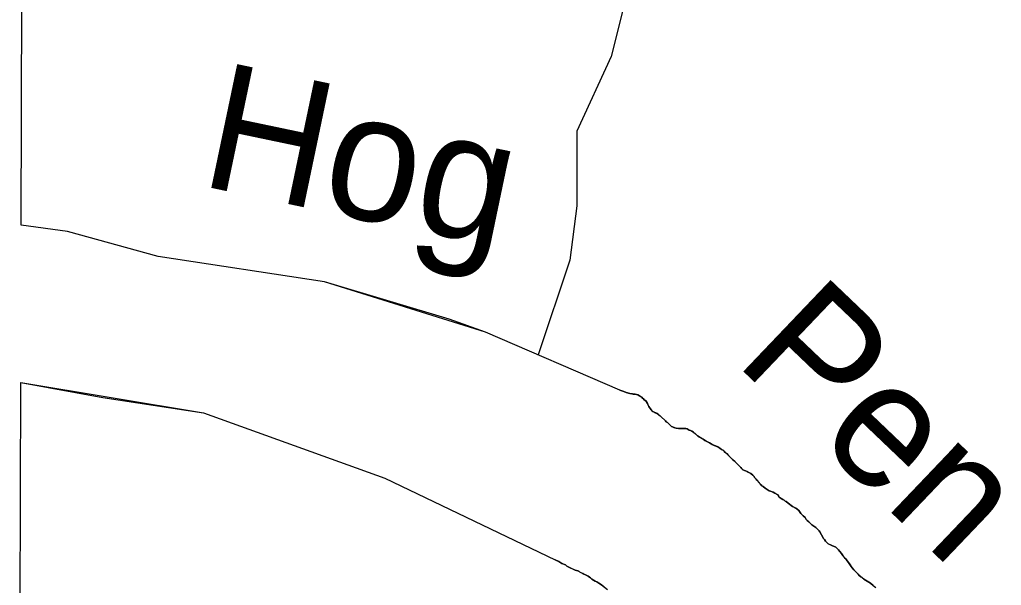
# Model space of a CAD drawing. Extents: x 3172297 to 3210190, y 958463 to 983887.
# Drawn here: x 3176553 to 3177586, y 968589 to 969184 of the extents above; entities that cross this region are included whole.
import ezdxf

# ---------------------------------------------------------------- set-up
doc = ezdxf.new("R2010")
doc.units = 0
for name, color, linetype in [('V-RIVR-IDEN', 7, 'Continuous'), ('V-SITE-VEGE', 7, 'Continuous'), ('V-TOPO-SHOR', 7, 'Continuous')]:
    doc.layers.add(name, color=color, linetype=linetype)

msp = doc.modelspace()

# ---------------------------------------------------------------- linework, layer by layer
at = {"layer": 'V-SITE-VEGE'}
for p, q in [((3176554.3, 968967.9), (3176577.7, 977012.2)), ((3176603.1, 968961.5), (3176554.3, 968967.9)), ((3176698.5, 968935), (3176603.1, 968961.5)), ((3176873.3, 968908.5), (3176698.5, 968935)), ((3177042.8, 968855.5), (3176873.3, 968908.5)), ((3177184, 968794.6), (3177042.8, 968855.5)), ((3176552.6, 968390.6), (3176553.8, 968802.6)), ((3176553.8, 968802.6), (3176640.2, 968786.6)), ((3177186.2, 968793.7), (3177184, 968794.6)), ((3176640.2, 968786.6), (3176746.2, 968770.7)), ((3177188.2, 968793), (3177186.2, 968793.7)), ((3177190.8, 968791.9), (3177188.2, 968793)), ((3177194.7, 968790.8), (3177190.8, 968791.9)), ((3177200.2, 968790.2), (3177194.7, 968790.8)), ((3177203, 968789.5), (3177200.2, 968790.2)), ((3177204.8, 968788.6), (3177203, 968789.5)), ((3177205.8, 968787.8), (3177204.8, 968788.6)), ((3177207.2, 968787.1), (3177205.8, 968787.8)), ((3177207.8, 968786.2), (3177207.2, 968787.1)), ((3177208.9, 968785.3), (3177207.8, 968786.2)), ((3177209.8, 968784.2), (3177208.9, 968785.3)), ((3177211.3, 968783.1), (3177209.8, 968784.2)), ((3177212.2, 968782.1), (3177211.3, 968783.1)), ((3177213.3, 968780.5), (3177212.2, 968782.1)), ((3177213.7, 968779.4), (3177213.3, 968780.5)), ((3177214.8, 968777.2), (3177213.7, 968779.4)), ((3177217, 968773.7), (3177214.8, 968777.2)), ((3177218.7, 968772), (3177217, 968773.7)), ((3176746.2, 968770.7), (3176936.9, 968701.8)), ((3177223.3, 968769.8), (3177218.7, 968772)), ((3177225.1, 968768.7), (3177223.3, 968769.8)), ((3177231.2, 968763.4), (3177225.1, 968768.7)), ((3177232.3, 968762.3), (3177231.2, 968763.4)), ((3177232.9, 968761.2), (3177232.3, 968762.3)), ((3177234.2, 968760.4), (3177232.9, 968761.2)), ((3177236.4, 968758.2), (3177234.2, 968760.4)), ((3177238.6, 968756.4), (3177236.4, 968758.2)), ((3177239.7, 968755.8), (3177238.6, 968756.4)), ((3177242.1, 968754.7), (3177239.7, 968755.8)), ((3177243.4, 968754.4), (3177242.1, 968754.7)), ((3177249.5, 968754), (3177243.4, 968754.4)), ((3177251.3, 968754.2), (3177249.5, 968754)), ((3177253.7, 968754.2), (3177251.3, 968754.2)), ((3177254.8, 968753.8), (3177253.7, 968754.2)), ((3177257.2, 968752.4), (3177254.8, 968753.8)), ((3177258.5, 968752), (3177257.2, 968752.4)), ((3177260, 968751.3), (3177258.5, 968752)), ((3177261.7, 968750.3), (3177260, 968751.3)), ((3177264.8, 968747.6), (3177261.7, 968750.3)), ((3177265.7, 968746.5), (3177264.8, 968747.6)), ((3177270.3, 968743.5), (3177265.7, 968746.5)), ((3177271.8, 968742.8), (3177270.3, 968743.5)), ((3177275.1, 968740.8), (3177271.8, 968742.8)), ((3177278.6, 968739.1), (3177275.1, 968740.8)), ((3177281.4, 968737.3), (3177278.6, 968739.1)), ((3177287.1, 968734.9), (3177281.4, 968737.3)), ((3177289.5, 968733.4), (3177287.1, 968734.9)), ((3177291.4, 968731.8), (3177289.5, 968733.4)), ((3177292.8, 968731.2), (3177291.4, 968731.8)), ((3177293.8, 968730.3), (3177292.8, 968731.2)), ((3177294.7, 968729.2), (3177293.8, 968730.3)), ((3177295.8, 968728.5), (3177294.7, 968729.2)), ((3177302.6, 968721.7), (3177295.8, 968728.5)), ((3177305.6, 968719.1), (3177302.6, 968721.7)), ((3177308.5, 968716.1), (3177305.6, 968719.1)), ((3177313.7, 968710.8), (3177308.5, 968716.1)), ((3176936.9, 968701.8), (3177116.1, 968616.1)), ((3177316.3, 968709.5), (3177313.7, 968710.8)), ((3177318.1, 968709), (3177316.3, 968709.5)), ((3177320.7, 968707.5), (3177318.1, 968709)), ((3177322, 968706.8), (3177320.7, 968707.5)), ((3177324, 968705.1), (3177322, 968706.8)), ((3177325.3, 968703.8), (3177324, 968705.1)), ((3177325.9, 968702.7), (3177325.3, 968703.8)), ((3177327.5, 968700.7), (3177325.9, 968702.7)), ((3177328.3, 968699.8), (3177327.5, 968700.7)), ((3177331.6, 968695.9), (3177328.3, 968699.8)), ((3177333.6, 968693.9), (3177331.6, 968695.9)), ((3177334.9, 968693), (3177333.6, 968693.9)), ((3177337.1, 968691.3), (3177334.9, 968693)), ((3177340.3, 968689.3), (3177337.1, 968691.3)), ((3177341.2, 968688.7), (3177340.3, 968689.3)), ((3177342.7, 968688.2), (3177341.2, 968688.7)), ((3177344.5, 968687.6), (3177342.7, 968688.2)), ((3177345.6, 968687.3), (3177344.5, 968687.6)), ((3177347.3, 968686.2), (3177345.6, 968687.3)), ((3177350.2, 968684.3), (3177347.3, 968686.2)), ((3177351.9, 968682.1), (3177350.2, 968684.3)), ((3177353.7, 968680.5), (3177351.9, 968682.1)), ((3177355.6, 968679.4), (3177353.7, 968680.5)), ((3177357.1, 968678.8), (3177355.6, 968679.4)), ((3177358.2, 968677.7), (3177357.1, 968678.8)), ((3177359.3, 968677.3), (3177358.2, 968677.7)), ((3177361.3, 968675.5), (3177359.3, 968677.3)), ((3177365.7, 968672.2), (3177361.3, 968675.5)), ((3177369.4, 968670.5), (3177365.7, 968672.2)), ((3177372.4, 968668), (3177369.4, 968670.5)), ((3177374.6, 968664.8), (3177372.4, 968668)), ((3177377, 968662.4), (3177374.6, 968664.8)), ((3177379.2, 968660.4), (3177377, 968662.4)), ((3177380.3, 968658.6), (3177379.2, 968660.4)), ((3177381.4, 968657.5), (3177380.3, 968658.6)), ((3177383.1, 968656), (3177381.4, 968657.5)), ((3177386, 968652.9), (3177383.1, 968656)), ((3177390.3, 968649.9), (3177386, 968652.9)), ((3177394, 968646.4), (3177390.3, 968649.9)), ((3177394.7, 968645.3), (3177394, 968646.4)), ((3177396.2, 968642.2), (3177394.7, 968645.3)), ((3177397.7, 968639.8), (3177396.2, 968642.2)), ((3177398.2, 968638.7), (3177397.7, 968639.8)), ((3177399.3, 968637.4), (3177398.2, 968638.7)), ((3177400.4, 968635.8), (3177399.3, 968637.4)), ((3177403.2, 968633), (3177400.4, 968635.8)), ((3177407.3, 968631.2), (3177403.2, 968633)), ((3177411.3, 968629.3), (3177407.3, 968631.2)), ((3177414.3, 968626.6), (3177411.3, 968629.3)), ((3177417.4, 968622.7), (3177414.3, 968626.6)), ((3177418.7, 968620.7), (3177417.4, 968622.7)), ((3177418.7, 968620.3), (3177418.7, 968620.7)), ((3177422, 968617), (3177418.7, 968620.3)), ((3177116.1, 968616.1), (3177117.6, 968615.4)), ((3177117.6, 968615.4), (3177120, 968614.1)), ((3177120, 968614.1), (3177120.9, 968613.4)), ((3177120.9, 968613.4), (3177123.1, 968612.1)), ((3177123.1, 968612.1), (3177126.8, 968610.6)), ((3177126.8, 968610.6), (3177128.3, 968609.5)), ((3177128.3, 968609.5), (3177129.8, 968608.8)), ((3177129.8, 968608.8), (3177131.2, 968608)), ((3177423.3, 968615), (3177422, 968617)), ((3177424.8, 968613.1), (3177423.3, 968615)), ((3177427.4, 968608.9), (3177424.8, 968613.1)), ((3177428.5, 968607.6), (3177427.4, 968608.9)), ((3177131.2, 968608), (3177135.7, 968605.8)), ((3177135.7, 968605.8), (3177137.1, 968605.3)), ((3177137.1, 968605.3), (3177138.6, 968604.7)), ((3177138.6, 968604.7), (3177139.9, 968604.4)), ((3177139.9, 968604.4), (3177146.2, 968600.9)), ((3177146.2, 968600.9), (3177148, 968600.3)), ((3177148, 968600.3), (3177150.8, 968598.7)), ((3177150.8, 968598.7), (3177152.1, 968597.9)), ((3177152.1, 968597.9), (3177153.2, 968597)), ((3177430.5, 968605.6), (3177428.5, 968607.6)), ((3177434.2, 968601.5), (3177430.5, 968605.6)), ((3177435, 968600.8), (3177434.2, 968601.5)), ((3177435.9, 968599.5), (3177435, 968600.8)), ((3177440.9, 968595.8), (3177435.9, 968599.5)), ((3177153.2, 968597), (3177154.5, 968595.7)), ((3177154.5, 968595.7), (3177158.2, 968593.5)), ((3177158.2, 968593.5), (3177159.8, 968593)), ((3177159.8, 968593), (3177162, 968591.5)), ((3177162, 968591.5), (3177164.8, 968589.8)), ((3177164.8, 968589.8), (3177171.1, 968584.9)), ((3177444.2, 968593.6), (3177440.9, 968595.8)), ((3177446, 968592.7), (3177444.2, 968593.6)), ((3177447.9, 968591.4), (3177446, 968592.7)), ((3177450.5, 968589.2), (3177447.9, 968591.4))]:
    msp.add_line(p, q, dxfattribs=at)
at = {"layer": 'V-TOPO-SHOR'}
for points in [[(3177196.5, 969231), (3177174.9, 969145.4), (3177139, 969066.9), (3177138.8, 968988.3), (3177131.5, 968931.2), (3177098.1, 968831.7)], [(3177186.2, 968793.7), (3177184, 968794.6), (3177042.8, 968855.5), (3177004.6, 968869), (3176873.3, 968908.5), (3176698.5, 968935), (3176698.5, 968935), (3176603.1, 968961.5), (3176554.3, 968967.9)], [(3176553.8, 968802.6), (3176746.2, 968770.7), (3176746.2, 968770.7), (3176936.9, 968701.8), (3177116.1, 968616.1), (3177117.6, 968615.4)], [(3177184, 968794.6), (3177186.2, 968793.7), (3177188.2, 968793), (3177189.2, 968792.6), (3177190.8, 968791.9), (3177194.7, 968790.8), (3177196.7, 968790.6), (3177198, 968790.4), (3177200.2, 968790.2), (3177203, 968789.5), (3177204.8, 968788.6), (3177205.8, 968787.8), (3177207.2, 968787.1), (3177207.8, 968786.2), (3177208.9, 968785.3), (3177209.8, 968784.2), (3177211.3, 968783.1), (3177212.2, 968782.1), (3177213.3, 968780.5), (3177213.7, 968779.4), (3177214.8, 968777.2), (3177217, 968773.7), (3177217.8, 968772.9), (3177218.7, 968772), (3177221.3, 968770.7), (3177223.3, 968769.8), (3177225.1, 968768.7), (3177226.6, 968767.4), (3177228.1, 968766.1), (3177231.2, 968763.4), (3177232.3, 968762.3), (3177232.9, 968761.2), (3177234.2, 968760.4), (3177236.4, 968758.2), (3177238.6, 968756.4), (3177239.7, 968755.8), (3177241, 968755.1), (3177242.1, 968754.7), (3177243.4, 968754.4), (3177246, 968754.2), (3177249.5, 968754), (3177251.3, 968754.2), (3177252.4, 968754.2), (3177253.7, 968754.2), (3177254.8, 968753.8), (3177257.2, 968752.4), (3177258.5, 968752), (3177260, 968751.3), (3177261.7, 968750.3), (3177263.7, 968748.5), (3177264.8, 968747.6), (3177265.7, 968746.5), (3177266.5, 968745.9), (3177268.1, 968745), (3177270.3, 968743.5), (3177271.8, 968742.8), (3177273.5, 968741.7), (3177275.1, 968740.8), (3177278.6, 968739.1), (3177280.3, 968738), (3177281.4, 968737.3), (3177283.4, 968736.4), (3177287.1, 968734.9), (3177289.5, 968733.4), (3177290.6, 968732.5), (3177291.4, 968731.8), (3177292.8, 968731.2), (3177293.8, 968730.3), (3177294.7, 968729.2), (3177295.8, 968728.5), (3177296.7, 968727.7), (3177298.6, 968725.7), (3177301, 968723.3), (3177302.6, 968721.7), (3177304.3, 968720.2), (3177305.6, 968719.1), (3177306.5, 968718.2), (3177308.5, 968716.1), (3177309.6, 968715), (3177311.3, 968713.2), (3177312.6, 968711.9), (3177313.7, 968710.8), (3177316.3, 968709.5), (3177318.1, 968709), (3177319.2, 968708.4), (3177320.7, 968707.5), (3177322, 968706.8), (3177324, 968705.1), (3177325.3, 968703.8), (3177325.9, 968702.7), (3177327.5, 968700.7), (3177328.3, 968699.8), (3177330.7, 968697), (3177331.6, 968695.9), (3177332.7, 968694.8), (3177333.6, 968693.9), (3177334.9, 968693), (3177337.1, 968691.3), (3177340.3, 968689.3), (3177341.2, 968688.7), (3177342.7, 968688.2)], [(3177342.7, 968688.2), (3177344.5, 968687.6), (3177345.6, 968687.3), (3177347.3, 968686.2), (3177350.2, 968684.3), (3177351, 968683.2), (3177351.9, 968682.1), (3177353.7, 968680.5), (3177355.6, 968679.4), (3177357.1, 968678.8), (3177358.2, 968677.7), (3177359.3, 968677.3), (3177361.3, 968675.5), (3177365.7, 968672.2), (3177367.4, 968671.3), (3177369.4, 968670.5), (3177370.2, 968669.8), (3177372.4, 968668), (3177374, 968665.9), (3177374.6, 968664.8), (3177375.7, 968663.7), (3177377, 968662.4), (3177379.2, 968660.4), (3177380.3, 968658.6), (3177381.4, 968657.5), (3177383.1, 968656), (3177386, 968652.9), (3177388.8, 968651), (3177390.3, 968649.9), (3177391.6, 968648.5), (3177394, 968646.4), (3177394.7, 968645.3), (3177396.2, 968642.2), (3177397.7, 968639.8), (3177398.2, 968638.7), (3177399.3, 968637.4), (3177400.4, 968635.8), (3177403.2, 968633), (3177405.2, 968632.1), (3177407.3, 968631.2), (3177411.3, 968629.3), (3177414.3, 968626.6), (3177415.4, 968625.3), (3177417.4, 968622.7), (3177418.7, 968620.7), (3177418.7, 968620.3), (3177420.6, 968618.3), (3177422, 968617), (3177423.3, 968615), (3177424.8, 968613.1), (3177426.3, 968610.7), (3177427.4, 968608.9), (3177428.5, 968607.6), (3177430.5, 968605.6), (3177434.2, 968601.5), (3177435, 968600.8), (3177435.9, 968599.5), (3177437.7, 968598.2), (3177439, 968597.3), (3177440.9, 968595.8), (3177444.2, 968593.6), (3177446, 968592.7), (3177447.9, 968591.4), (3177450.5, 968589.2), (3177453.4, 968587)], [(3177167.4, 968587.8), (3177164.8, 968589.8), (3177162, 968591.5), (3177159.8, 968593), (3177158.2, 968593.5), (3177156.5, 968594.6), (3177154.5, 968595.7), (3177153.2, 968597), (3177152.1, 968597.9), (3177150.8, 968598.7), (3177148, 968600.3), (3177146.2, 968600.9), (3177145.1, 968601.6), (3177143.4, 968602.5), (3177141, 968603.8), (3177139.9, 968604.4), (3177138.6, 968604.7), (3177137.1, 968605.3), (3177135.7, 968605.8), (3177134, 968606.6), (3177131.2, 968608), (3177129.8, 968608.8), (3177128.3, 968609.5), (3177126.8, 968610.6), (3177123.1, 968612.1), (3177120.9, 968613.4), (3177120, 968614.1), (3177118.7, 968614.8), (3177117.6, 968615.4), (3177116.1, 968616.1)]]:
    msp.add_lwpolyline(points, dxfattribs=at)

# ---------------------------------------------------------------- texts
at = {"layer": 'V-RIVR-IDEN'}
for s, rotation, p in [('Hog', 348.1785, (3176740, 969010.2)), ('Pen', 316.3323, (3177303.5, 968824.2))]:
    msp.add_text(s, height=133, rotation=rotation, dxfattribs=at).set_placement(p)

doc.saveas('drawing.dxf')
